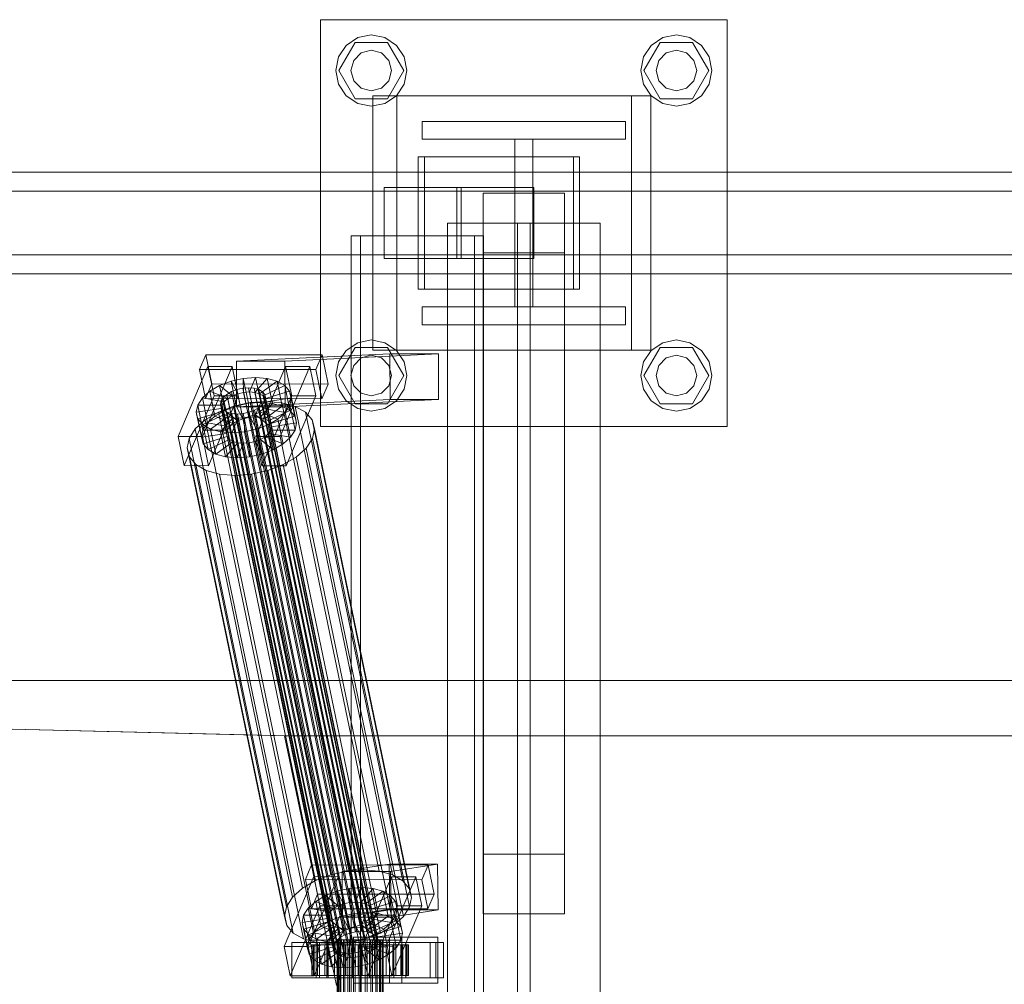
# Model space of a CAD drawing. Header units: millimetres. Extents: x -4738 to 65662, y -68080 to 6847.
# Tile 510 of 656: x 16249 to 16636, y -17870 to -17490. Entities that reach past the tile are written whole.
import ezdxf

# ---------------------------------------------------------------- set-up
doc = ezdxf.new("R2010")
doc.units = ezdxf.units.MM
doc.layers.add('superior_C02', color=7, linetype='Continuous', lineweight=0)

msp = doc.modelspace()

# ---------------------------------------------------------------- linework, layer by layer
at = {"layer": 'superior_C02'}
for p, q in [((16366.947, -17650), (16366.947, -17490)), ((16366.947, -17490), (16526.947, -17490)), ((16526.947, -17490), (16526.947, -17650)), ((16381.589, -17497.066), (16386.947, -17496)), ((16386.947, -17496), (16392.304, -17497.066)), ((16501.589, -17497.066), (16506.947, -17496)), ((16506.947, -17496), (16512.304, -17497.066)), ((16374.012, -17504.642), (16377.047, -17500.101)), ((16374.147, -17510), (16380.547, -17498.915)), ((16377.047, -17500.101), (16381.589, -17497.066)), ((16380.547, -17498.915), (16393.347, -17498.915)), ((16392.304, -17497.066), (16396.846, -17500.101)), ((16393.347, -17498.915), (16399.747, -17510)), ((16396.846, -17500.101), (16399.881, -17504.642)), ((16494.012, -17504.642), (16497.047, -17500.101)), ((16494.147, -17510), (16500.547, -17498.915)), ((16497.047, -17500.101), (16501.589, -17497.066)), ((16500.547, -17498.915), (16513.347, -17498.915)), ((16512.304, -17497.066), (16516.846, -17500.101)), ((16513.347, -17498.915), (16519.747, -17510)), ((16516.846, -17500.101), (16519.881, -17504.642)), ((16380.018, -17506), (16382.947, -17503.072)), ((16382.947, -17503.072), (16386.947, -17502)), ((16386.947, -17502), (16390.947, -17503.072)), ((16390.947, -17503.072), (16393.875, -17506)), ((16500.018, -17506), (16502.947, -17503.072)), ((16502.947, -17503.072), (16506.947, -17502)), ((16506.947, -17502), (16510.947, -17503.072)), ((16510.947, -17503.072), (16513.875, -17506)), ((16372.947, -17510), (16374.012, -17504.642)), ((16378.947, -17510), (16380.018, -17506)), ((16393.875, -17506), (16394.947, -17510)), ((16399.881, -17504.642), (16400.947, -17510)), ((16492.947, -17510), (16494.012, -17504.642)), ((16498.947, -17510), (16500.018, -17506)), ((16513.875, -17506), (16514.947, -17510)), ((16519.881, -17504.642), (16520.947, -17510)), ((16374.012, -17515.358), (16372.947, -17510)), ((16380.547, -17521.085), (16374.147, -17510)), ((16380.018, -17514), (16378.947, -17510)), ((16399.747, -17510), (16393.347, -17521.085)), ((16394.947, -17510), (16393.875, -17514)), ((16400.947, -17510), (16399.881, -17515.358)), ((16494.012, -17515.358), (16492.947, -17510)), ((16500.547, -17521.085), (16494.147, -17510)), ((16500.018, -17514), (16498.947, -17510)), ((16519.747, -17510), (16513.347, -17521.085)), ((16514.947, -17510), (16513.875, -17514)), ((16520.947, -17510), (16519.881, -17515.358)), ((16377.047, -17519.899), (16374.012, -17515.358)), ((16382.947, -17516.928), (16380.018, -17514)), ((16393.875, -17514), (16390.947, -17516.928)), ((16399.881, -17515.358), (16396.846, -17519.899)), ((16497.047, -17519.899), (16494.012, -17515.358)), ((16502.947, -17516.928), (16500.018, -17514)), ((16513.875, -17514), (16510.947, -17516.928)), ((16519.881, -17515.358), (16516.846, -17519.899)), ((16381.589, -17522.934), (16377.047, -17519.899)), ((16386.947, -17518), (16382.947, -17516.928)), ((16390.947, -17516.928), (16386.947, -17518)), ((16396.846, -17519.899), (16392.304, -17522.934)), ((16501.589, -17522.934), (16497.047, -17519.899)), ((16506.947, -17518), (16502.947, -17516.928)), ((16510.947, -17516.928), (16506.947, -17518)), ((16516.846, -17519.899), (16512.304, -17522.934)), ((16393.347, -17521.085), (16380.547, -17521.085)), ((16386.947, -17524), (16381.589, -17522.934)), ((16392.304, -17522.934), (16386.947, -17524)), ((16387.605, -17620), (16387.605, -17520)), ((16387.605, -17520), (16489.322, -17520)), ((16396.947, -17620), (16396.947, -17520)), ((16396.947, -17520), (16496.947, -17520)), ((16489.322, -17520), (16489.322, -17620)), ((16496.947, -17520), (16496.947, -17620)), ((16513.347, -17521.085), (16500.547, -17521.085)), ((16506.947, -17524), (16501.589, -17522.934)), ((16512.304, -17522.934), (16506.947, -17524)), ((16406.947, -17537), (16406.947, -17530)), ((16406.947, -17530), (16486.947, -17530)), ((16486.947, -17530), (16486.947, -17537)), ((16486.947, -17537), (16406.947, -17537)), ((16443.447, -17603), (16443.447, -17537)), ((16443.447, -17537), (16450.447, -17537)), ((16450.447, -17537), (16450.447, -17603)), ((16466.511, -17544), (16405.42, -17544)), ((16405.42, -17544), (16405.42, -17596)), ((16407.805, -17544), (16405.42, -17544)), ((16407.805, -17596), (16407.805, -17544)), ((16407.805, -17544), (16468.896, -17544)), ((16466.511, -17596), (16466.511, -17544)), ((16466.511, -17544), (16468.896, -17544)), ((16468.896, -17544), (16468.896, -17596)), ((17048.368, -17550), (15902.908, -17550)), ((15914.83, -17550), (17060.29, -17550)), ((17104.829, -17550), (15939.698, -17550)), ((15951.957, -17550), (17117.088, -17550)), ((17048.41, -17557.5), (15939.909, -17557.5)), ((15951.746, -17557.5), (17060.248, -17557.5)), ((16420.609, -17556), (16391.973, -17556)), ((16391.973, -17556), (16391.973, -17584)), ((16422.244, -17556), (16391.973, -17556)), ((16420.609, -17584), (16420.609, -17556)), ((16420.609, -17556), (16450.88, -17556)), ((16422.244, -17584), (16422.244, -17556)), ((16422.244, -17556), (16450.88, -17556)), ((16430.947, -17581.754), (16430.947, -17558.246)), ((16430.947, -17558.246), (16462.947, -17558.246)), ((16430.947, -17558.246), (16430.947, -17818.246)), ((16450.88, -17556), (16450.88, -17584)), ((16462.947, -17558.246), (16462.947, -17581.754)), ((16462.947, -17818.246), (16462.947, -17558.246)), ((16476.947, -17570), (16416.947, -17570)), ((16416.947, -17570), (16416.947, -18430)), ((16449.447, -17570), (16444.447, -17570)), ((16444.447, -17570), (16444.447, -18430)), ((16449.447, -18430), (16449.447, -17570)), ((16476.947, -18430), (16476.947, -17570)), ((16427.556, -17575), (16379.065, -17575)), ((16379.065, -17575), (16379.065, -18425)), ((16382.642, -17575), (16379.065, -17575)), ((16382.642, -18425), (16382.642, -17575)), ((16382.642, -17575), (16431.133, -17575)), ((16427.556, -18425), (16427.556, -17575)), ((16427.556, -17575), (16431.133, -17575)), ((16431.133, -17575), (16431.133, -18425)), ((16462.947, -17581.754), (16430.947, -17581.754)), ((16430.947, -17581.754), (16430.947, -17841.754)), ((16462.947, -17581.754), (16462.947, -17841.754)), ((15939.909, -17582.5), (17048.41, -17582.5)), ((15951.746, -17582.5), (17060.248, -17582.5)), ((16391.973, -17584), (16420.609, -17584)), ((16391.973, -17584), (16422.244, -17584)), ((16450.88, -17584), (16420.609, -17584)), ((16450.88, -17584), (16422.244, -17584)), ((15902.908, -17590), (17048.368, -17590)), ((15914.83, -17590), (17060.29, -17590)), ((15939.698, -17590), (17104.829, -17590)), ((15951.957, -17590), (17117.088, -17590)), ((16405.42, -17596), (16466.511, -17596)), ((16405.42, -17596), (16407.805, -17596)), ((16468.896, -17596), (16407.805, -17596)), ((16468.896, -17596), (16466.511, -17596)), ((16406.947, -17610), (16406.947, -17603)), ((16406.947, -17603), (16486.947, -17603)), ((16450.447, -17603), (16443.447, -17603)), ((16486.947, -17603), (16486.947, -17610)), ((16486.947, -17610), (16406.947, -17610)), ((16381.589, -17617.066), (16386.947, -17616)), ((16386.947, -17616), (16392.304, -17617.066)), ((16501.589, -17617.066), (16506.947, -17616)), ((16506.947, -17616), (16512.304, -17617.066)), ((16374.012, -17624.642), (16377.047, -17620.101)), ((16374.147, -17630), (16380.547, -17618.915)), ((16377.047, -17620.101), (16381.589, -17617.066)), ((16380.547, -17618.915), (16393.347, -17618.915)), ((16489.322, -17620), (16387.605, -17620)), ((16392.304, -17617.066), (16396.846, -17620.101)), ((16393.347, -17618.915), (16399.747, -17630)), ((16396.846, -17620.101), (16399.881, -17624.642)), ((16496.947, -17620), (16396.947, -17620)), ((16494.012, -17624.642), (16497.047, -17620.101)), ((16494.147, -17630), (16500.547, -17618.915)), ((16497.047, -17620.101), (16501.589, -17617.066)), ((16500.547, -17618.915), (16513.347, -17618.915)), ((16512.304, -17617.066), (16516.846, -17620.101)), ((16513.347, -17618.915), (16519.747, -17630)), ((16516.846, -17620.101), (16519.881, -17624.642)), ((16321.787, -17621.857), (16319.339, -17627.592)), ((16324.167, -17633.325), (16321.787, -17621.857)), ((16321.787, -17621.857), (16367.605, -17621.914)), ((16394.248, -17621.488), (16333.855, -17624.356)), ((16352.946, -17624.356), (16333.855, -17624.356)), ((16333.855, -17624.356), (16333.931, -17642.354)), ((16352.946, -17624.356), (16413.339, -17621.488)), ((16353.022, -17642.354), (16352.946, -17624.356)), ((16365.157, -17627.65), (16367.605, -17621.914)), ((16367.605, -17621.914), (16369.986, -17633.382)), ((16380.018, -17626), (16382.947, -17623.072)), ((16382.947, -17623.072), (16386.947, -17622)), ((16386.947, -17622), (16390.947, -17623.072)), ((16390.947, -17623.072), (16393.875, -17626)), ((16394.324, -17639.486), (16394.248, -17621.488)), ((16394.248, -17621.488), (16413.339, -17621.488)), ((16413.339, -17621.488), (16413.415, -17639.486)), ((16500.018, -17626), (16502.947, -17623.072)), ((16502.947, -17623.072), (16506.947, -17622)), ((16506.947, -17622), (16510.947, -17623.072)), ((16510.947, -17623.072), (16513.875, -17626)), ((16322.692, -17626.449), (16310.942, -17653.98)), ((16365.157, -17627.65), (16319.339, -17627.592)), ((16319.339, -17627.592), (16321.719, -17639.061)), ((16320.487, -17653.992), (16332.238, -17626.461)), ((16325.073, -17637.917), (16322.692, -17626.449)), ((16322.692, -17626.449), (16332.238, -17626.461)), ((16332.238, -17626.461), (16334.618, -17637.929)), ((16353.238, -17626.487), (16341.487, -17654.019)), ((16351.033, -17654.031), (16362.783, -17626.499)), ((16355.618, -17637.955), (16353.238, -17626.487)), ((16353.238, -17626.487), (16362.783, -17626.499)), ((16362.783, -17626.499), (16365.164, -17637.967)), ((16367.538, -17639.118), (16365.157, -17627.65)), ((16372.947, -17630), (16374.012, -17624.642)), ((16378.947, -17630), (16380.018, -17626)), ((16393.875, -17626), (16394.947, -17630)), ((16399.881, -17624.642), (16400.947, -17630)), ((16492.947, -17630), (16494.012, -17624.642)), ((16498.947, -17630), (16500.018, -17626)), ((16513.875, -17626), (16514.947, -17630)), ((16519.881, -17624.642), (16520.947, -17630)), ((16327.252, -17633.91), (16331.748, -17632.183)), ((16331.748, -17632.183), (16336.586, -17631.1)), ((16331.748, -17632.183), (16334.4, -17637.157)), ((16333.788, -17642.013), (16331.748, -17632.183)), ((16336.586, -17631.1), (16341.439, -17630.735)), ((16336.586, -17631.1), (16336.692, -17636.643)), ((16338.627, -17640.93), (16336.586, -17631.1)), ((16341.439, -17630.735), (16338.991, -17636.47)), ((16345.975, -17631.112), (16341.139, -17636.649)), ((16343.479, -17640.564), (16341.439, -17630.735)), ((16341.439, -17630.735), (16345.975, -17631.112)), ((16349.884, -17632.206), (16342.991, -17637.167)), ((16348.015, -17640.942), (16345.975, -17631.112)), ((16345.975, -17631.112), (16349.884, -17632.206)), ((16351.924, -17642.036), (16349.884, -17632.206)), ((16349.884, -17632.206), (16352.901, -17633.943)), ((16374.012, -17635.358), (16372.947, -17630)), ((16380.547, -17641.085), (16374.147, -17630)), ((16380.018, -17634), (16378.947, -17630)), ((16399.747, -17630), (16393.347, -17641.085)), ((16394.947, -17630), (16393.875, -17634)), ((16400.947, -17630), (16399.881, -17635.358)), ((16494.012, -17635.358), (16492.947, -17630)), ((16500.547, -17641.085), (16494.147, -17630)), ((16500.018, -17634), (16498.947, -17630)), ((16519.747, -17630), (16513.347, -17641.085)), ((16514.947, -17630), (16513.875, -17634)), ((16520.947, -17630), (16519.881, -17635.358)), ((16320.473, -17638.79), (16323.407, -17636.164)), ((16321.719, -17639.061), (16324.167, -17633.325)), ((16323.407, -17636.164), (16327.252, -17633.91)), ((16323.407, -17636.164), (16330.449, -17639.042)), ((16325.447, -17645.994), (16323.407, -17636.164)), ((16369.986, -17633.382), (16324.167, -17633.325)), ((16327.252, -17633.91), (16332.271, -17637.975)), ((16329.293, -17643.74), (16327.252, -17633.91)), ((16331.931, -17636.336), (16334.06, -17635.518)), ((16334.06, -17635.518), (16336.352, -17635.005)), ((16378.436, -17849.317), (16334.06, -17635.518)), ((16336.352, -17635.005), (16338.651, -17634.832)), ((16380.728, -17848.804), (16336.352, -17635.005)), ((16338.651, -17634.832), (16340.799, -17635.011)), ((16383.026, -17848.631), (16338.651, -17634.832)), ((16340.799, -17635.011), (16342.651, -17635.529)), ((16385.175, -17848.809), (16340.799, -17635.011)), ((16342.651, -17635.529), (16344.08, -17636.352)), ((16387.027, -17849.328), (16342.651, -17635.529)), ((16352.901, -17633.943), (16344.42, -17637.99)), ((16354.941, -17643.772), (16352.901, -17633.943)), ((16352.901, -17633.943), (16354.82, -17636.203)), ((16369.986, -17633.382), (16367.538, -17639.118)), ((16377.047, -17639.899), (16374.012, -17635.358)), ((16382.947, -17636.928), (16380.018, -17634)), ((16393.875, -17634), (16390.947, -17636.928)), ((16399.881, -17635.358), (16396.846, -17639.899)), ((16497.047, -17639.899), (16494.012, -17635.358)), ((16502.947, -17636.928), (16500.018, -17634)), ((16513.875, -17634), (16510.947, -17636.928)), ((16519.881, -17635.358), (16516.846, -17639.899)), ((16313.322, -17665.449), (16325.073, -17637.917)), ((16318.651, -17641.61), (16320.473, -17638.79)), ((16320.473, -17638.79), (16329.06, -17640.286)), ((16322.513, -17648.62), (16320.473, -17638.79)), ((16321.719, -17639.061), (16367.538, -17639.118)), ((16334.618, -17637.929), (16322.867, -17665.461)), ((16334.618, -17637.929), (16325.073, -17637.917)), ((16327.579, -17641.32), (16327.857, -17639.983)), ((16327.857, -17639.983), (16328.72, -17638.648)), ((16372.232, -17853.782), (16327.857, -17639.983)), ((16328.72, -17638.648), (16330.109, -17637.404)), ((16373.095, -17852.446), (16328.72, -17638.648)), ((16330.449, -17639.042), (16329.06, -17640.286)), ((16330.109, -17637.404), (16331.931, -17636.336)), ((16374.485, -17851.202), (16330.109, -17637.404)), ((16332.271, -17637.975), (16330.449, -17639.042)), ((16330.449, -17639.042), (16332.49, -17648.872)), ((16376.306, -17850.135), (16331.931, -17636.336)), ((16334.4, -17637.157), (16332.271, -17637.975)), ((16332.271, -17637.975), (16334.311, -17647.804)), ((16394.324, -17639.486), (16333.931, -17642.354)), ((16336.692, -17636.643), (16334.4, -17637.157)), ((16334.4, -17637.157), (16336.441, -17646.986)), ((16338.991, -17636.47), (16336.692, -17636.643)), ((16336.692, -17636.643), (16338.733, -17646.473)), ((16338.991, -17636.47), (16341.031, -17646.3)), ((16341.139, -17636.649), (16338.991, -17636.47)), ((16341.139, -17636.649), (16343.18, -17646.479)), ((16342.991, -17637.167), (16341.139, -17636.649)), ((16342.991, -17637.167), (16345.031, -17646.997)), ((16344.42, -17637.99), (16342.991, -17637.167)), ((16343.868, -17665.487), (16355.618, -17637.955)), ((16344.08, -17636.352), (16344.989, -17637.422)), ((16388.456, -17850.15), (16344.08, -17636.352)), ((16345.039, -17640.005), (16344.176, -17641.341)), ((16344.42, -17637.99), (16346.461, -17647.82)), ((16345.329, -17639.061), (16344.42, -17637.99)), ((16344.989, -17637.422), (16345.316, -17638.668)), ((16389.365, -17851.221), (16344.989, -17637.422)), ((16345.316, -17638.668), (16345.039, -17640.005)), ((16345.039, -17640.005), (16389.414, -17853.804)), ((16389.692, -17852.467), (16345.316, -17638.668)), ((16354.82, -17636.203), (16345.329, -17639.061)), ((16345.329, -17639.061), (16347.37, -17648.891)), ((16345.656, -17640.307), (16345.329, -17639.061)), ((16355.51, -17638.834), (16345.656, -17640.307)), ((16413.415, -17639.486), (16353.022, -17642.354)), ((16365.164, -17637.967), (16353.413, -17665.499)), ((16356.86, -17646.033), (16354.82, -17636.203)), ((16354.82, -17636.203), (16355.51, -17638.834)), ((16355.51, -17638.834), (16354.924, -17641.655)), ((16357.55, -17648.664), (16355.51, -17638.834)), ((16365.164, -17637.967), (16355.618, -17637.955)), ((16381.589, -17642.934), (16377.047, -17639.899)), ((16386.947, -17638), (16382.947, -17636.928)), ((16390.947, -17636.928), (16386.947, -17638)), ((16396.846, -17639.899), (16392.304, -17642.934)), ((16413.415, -17639.486), (16394.324, -17639.486)), ((16501.589, -17642.934), (16497.047, -17639.899)), ((16506.947, -17638), (16502.947, -17636.928)), ((16510.947, -17636.928), (16506.947, -17638)), ((16516.846, -17639.899), (16512.304, -17642.934)), ((16318.065, -17644.431), (16318.651, -17641.61)), ((16318.065, -17644.431), (16327.919, -17642.958)), ((16318.651, -17641.61), (16328.197, -17641.622)), ((16320.692, -17651.44), (16318.651, -17641.61)), ((16329.293, -17643.74), (16325.447, -17645.994)), ((16326.761, -17644.416), (16332.77, -17642.107)), ((16327.906, -17642.566), (16327.579, -17641.32)), ((16371.955, -17855.119), (16327.579, -17641.32)), ((16328.815, -17643.637), (16327.906, -17642.566)), ((16372.282, -17856.365), (16327.906, -17642.566)), ((16328.197, -17641.622), (16327.919, -17642.958)), ((16327.919, -17642.958), (16328.246, -17644.204)), ((16327.919, -17642.958), (16329.96, -17652.788)), ((16329.06, -17640.286), (16328.197, -17641.622)), ((16328.197, -17641.622), (16330.237, -17651.452)), ((16330.244, -17644.459), (16328.815, -17643.637)), ((16373.191, -17857.435), (16328.815, -17643.637)), ((16329.06, -17640.286), (16331.1, -17650.116)), ((16333.788, -17642.013), (16329.293, -17643.74)), ((16334.311, -17647.804), (16329.293, -17643.74)), ((16332.77, -17642.107), (16339.239, -17640.659)), ((16371.025, -17826.416), (16332.77, -17642.107)), ((16338.627, -17640.93), (16333.788, -17642.013)), ((16336.441, -17646.986), (16333.788, -17642.013)), ((16333.931, -17642.354), (16353.022, -17642.354)), ((16343.479, -17640.564), (16338.627, -17640.93)), ((16338.733, -17646.473), (16338.627, -17640.93)), ((16340.964, -17643.652), (16338.835, -17644.47)), ((16339.239, -17640.659), (16345.726, -17640.17)), ((16377.494, -17824.968), (16339.239, -17640.659)), ((16342.786, -17642.585), (16340.964, -17643.652)), ((16385.34, -17857.451), (16340.964, -17643.652)), ((16341.031, -17646.3), (16343.479, -17640.564)), ((16344.176, -17641.341), (16342.786, -17642.585)), ((16387.161, -17856.383), (16342.786, -17642.585)), ((16343.126, -17644.223), (16344.516, -17642.979)), ((16343.18, -17646.479), (16348.015, -17640.942)), ((16348.015, -17640.942), (16343.479, -17640.564)), ((16388.551, -17855.139), (16344.176, -17641.341)), ((16344.516, -17642.979), (16345.379, -17641.643)), ((16353.102, -17644.475), (16344.516, -17642.979)), ((16344.516, -17642.979), (16346.556, -17652.809)), ((16345.031, -17646.997), (16351.924, -17642.036)), ((16345.379, -17641.643), (16345.656, -17640.307)), ((16345.379, -17641.643), (16354.924, -17641.655)), ((16347.419, -17651.473), (16345.379, -17641.643)), ((16345.656, -17640.307), (16347.696, -17650.137)), ((16345.726, -17640.17), (16351.789, -17640.674)), ((16383.981, -17824.479), (16345.726, -17640.17)), ((16346.461, -17647.82), (16354.941, -17643.772)), ((16351.924, -17642.036), (16348.015, -17640.942)), ((16351.789, -17640.674), (16357.016, -17642.137)), ((16390.044, -17824.984), (16351.789, -17640.674)), ((16354.941, -17643.772), (16351.924, -17642.036)), ((16354.924, -17641.655), (16353.102, -17644.475)), ((16354.924, -17641.655), (16356.964, -17651.485)), ((16356.86, -17646.033), (16354.941, -17643.772)), ((16357.016, -17642.137), (16361.049, -17644.459)), ((16395.27, -17826.446), (16357.016, -17642.137)), ((16393.347, -17641.085), (16380.547, -17641.085)), ((16386.947, -17644), (16381.589, -17642.934)), ((16392.304, -17642.934), (16386.947, -17644)), ((16513.347, -17641.085), (16500.547, -17641.085)), ((16506.947, -17644), (16501.589, -17642.934)), ((16512.304, -17642.934), (16506.947, -17644)), ((16317.698, -17650.939), (16321.62, -17647.428)), ((16318.755, -17647.062), (16318.065, -17644.431)), ((16320.106, -17654.261), (16318.065, -17644.431)), ((16318.755, -17647.062), (16328.246, -17644.204)), ((16320.674, -17649.322), (16318.755, -17647.062)), ((16320.796, -17656.892), (16318.755, -17647.062)), ((16320.674, -17649.322), (16329.155, -17645.275)), ((16321.62, -17647.428), (16326.761, -17644.416)), ((16359.875, -17831.737), (16321.62, -17647.428)), ((16325.447, -17645.994), (16322.513, -17648.62)), ((16323.691, -17651.059), (16330.584, -17646.098)), ((16332.49, -17648.872), (16325.447, -17645.994)), ((16365.015, -17828.725), (16326.761, -17644.416)), ((16327.601, -17652.153), (16332.436, -17646.616)), ((16328.246, -17644.204), (16329.155, -17645.275)), ((16328.246, -17644.204), (16330.286, -17654.034)), ((16329.155, -17645.275), (16330.584, -17646.098)), ((16329.155, -17645.275), (16331.195, -17655.105)), ((16332.096, -17644.978), (16330.244, -17644.459)), ((16374.62, -17858.258), (16330.244, -17644.459)), ((16330.584, -17646.098), (16332.436, -17646.616)), ((16330.584, -17646.098), (16332.624, -17655.927)), ((16334.244, -17645.156), (16332.096, -17644.978)), ((16376.471, -17858.776), (16332.096, -17644.978)), ((16332.136, -17652.53), (16334.584, -17646.795)), ((16332.436, -17646.616), (16334.584, -17646.795)), ((16332.436, -17646.616), (16334.476, -17656.446)), ((16332.49, -17648.872), (16334.311, -17647.804)), ((16336.543, -17644.983), (16334.244, -17645.156)), ((16378.62, -17858.955), (16334.244, -17645.156)), ((16334.311, -17647.804), (16336.441, -17646.986)), ((16334.584, -17646.795), (16336.883, -17646.622)), ((16334.584, -17646.795), (16336.625, -17656.624)), ((16336.441, -17646.986), (16338.733, -17646.473)), ((16338.835, -17644.47), (16336.543, -17644.983)), ((16380.918, -17858.782), (16336.543, -17644.983)), ((16336.883, -17646.622), (16339.175, -17646.108)), ((16336.989, -17652.165), (16336.883, -17646.622)), ((16336.883, -17646.622), (16338.923, -17656.451)), ((16338.733, -17646.473), (16341.031, -17646.3)), ((16383.211, -17858.269), (16338.835, -17644.47)), ((16339.175, -17646.108), (16341.304, -17645.29)), ((16341.828, -17651.082), (16339.175, -17646.108)), ((16339.175, -17646.108), (16341.215, -17655.938)), ((16341.031, -17646.3), (16343.18, -17646.479)), ((16341.304, -17645.29), (16343.126, -17644.223)), ((16346.323, -17649.355), (16341.304, -17645.29)), ((16341.304, -17645.29), (16343.345, -17655.12)), ((16350.169, -17647.101), (16343.126, -17644.223)), ((16343.126, -17644.223), (16345.166, -17654.053)), ((16343.18, -17646.479), (16345.031, -17646.997)), ((16345.031, -17646.997), (16346.461, -17647.82)), ((16350.169, -17647.101), (16346.323, -17649.355)), ((16347.37, -17648.891), (16356.86, -17646.033)), ((16353.102, -17644.475), (16350.169, -17647.101)), ((16352.209, -17656.931), (16350.169, -17647.101)), ((16355.143, -17654.305), (16353.102, -17644.475)), ((16357.55, -17648.664), (16356.86, -17646.033)), ((16361.049, -17644.459), (16363.614, -17647.481)), ((16399.304, -17828.768), (16361.049, -17644.459)), ((16363.614, -17647.481), (16364.537, -17650.998)), ((16401.869, -17831.79), (16363.614, -17647.481)), ((16315.262, -17654.709), (16317.698, -17650.939)), ((16355.953, -17835.248), (16317.698, -17650.939)), ((16320.692, -17651.44), (16320.106, -17654.261)), ((16323.691, -17651.059), (16320.674, -17649.322)), ((16322.715, -17659.152), (16320.674, -17649.322)), ((16322.513, -17648.62), (16320.692, -17651.44)), ((16330.237, -17651.452), (16320.692, -17651.44)), ((16331.1, -17650.116), (16322.513, -17648.62)), ((16327.601, -17652.153), (16323.691, -17651.059)), ((16325.732, -17660.889), (16323.691, -17651.059)), ((16329.96, -17652.788), (16330.237, -17651.452)), ((16330.237, -17651.452), (16331.1, -17650.116)), ((16331.1, -17650.116), (16332.49, -17648.872)), ((16341.828, -17651.082), (16336.989, -17652.165)), ((16346.323, -17649.355), (16341.828, -17651.082)), ((16343.868, -17660.912), (16341.828, -17651.082)), ((16348.363, -17659.184), (16346.323, -17649.355)), ((16346.461, -17647.82), (16347.37, -17648.891)), ((16347.419, -17651.473), (16346.556, -17652.809)), ((16347.37, -17648.891), (16347.696, -17650.137)), ((16347.696, -17650.137), (16347.419, -17651.473)), ((16356.964, -17651.485), (16347.419, -17651.473)), ((16347.696, -17650.137), (16357.55, -17648.664)), ((16355.143, -17654.305), (16356.964, -17651.485)), ((16356.964, -17651.485), (16357.55, -17648.664)), ((16364.537, -17650.998), (16363.754, -17654.769)), ((16402.792, -17835.307), (16364.537, -17650.998)), ((16526.947, -17650), (16366.947, -17650)), ((16320.487, -17653.992), (16310.942, -17653.98)), ((16310.942, -17653.98), (16313.322, -17665.449)), ((16314.479, -17658.48), (16315.262, -17654.709)), ((16353.517, -17839.018), (16315.262, -17654.709)), ((16329.96, -17652.788), (16320.106, -17654.261)), ((16320.106, -17654.261), (16320.796, -17656.892)), ((16322.867, -17665.461), (16320.487, -17653.992)), ((16330.286, -17654.034), (16320.796, -17656.892)), ((16331.195, -17655.105), (16322.715, -17659.152)), ((16332.136, -17652.53), (16327.601, -17652.153)), ((16329.641, -17661.983), (16327.601, -17652.153)), ((16330.286, -17654.034), (16329.96, -17652.788)), ((16331.195, -17655.105), (16330.286, -17654.034)), ((16332.624, -17655.927), (16331.195, -17655.105)), ((16336.989, -17652.165), (16332.136, -17652.53)), ((16334.177, -17662.36), (16332.136, -17652.53)), ((16339.029, -17661.995), (16336.989, -17652.165)), ((16343.345, -17655.12), (16341.215, -17655.938)), ((16351.033, -17654.031), (16341.487, -17654.019)), ((16341.487, -17654.019), (16343.868, -17665.487)), ((16345.166, -17654.053), (16343.345, -17655.12)), ((16343.345, -17655.12), (16348.363, -17659.184)), ((16346.556, -17652.809), (16345.166, -17654.053)), ((16345.166, -17654.053), (16352.209, -17656.931)), ((16346.556, -17652.809), (16355.143, -17654.305)), ((16353.413, -17665.499), (16351.033, -17654.031)), ((16352.209, -17656.931), (16355.143, -17654.305)), ((16363.754, -17654.769), (16361.318, -17658.539)), ((16363.754, -17654.769), (16402.008, -17839.078)), ((16315.402, -17661.997), (16314.479, -17658.48)), ((16352.734, -17842.789), (16314.479, -17658.48)), ((16320.796, -17656.892), (16322.715, -17659.152)), ((16322.715, -17659.152), (16325.732, -17660.889)), ((16332.624, -17655.927), (16325.732, -17660.889)), ((16334.476, -17656.446), (16329.641, -17661.983)), ((16334.476, -17656.446), (16332.624, -17655.927)), ((16336.625, -17656.624), (16334.177, -17662.36)), ((16336.625, -17656.624), (16334.476, -17656.446)), ((16338.923, -17656.451), (16336.625, -17656.624)), ((16341.215, -17655.938), (16338.923, -17656.451)), ((16338.923, -17656.451), (16339.029, -17661.995)), ((16341.215, -17655.938), (16343.868, -17660.912)), ((16343.868, -17660.912), (16348.363, -17659.184)), ((16348.363, -17659.184), (16352.209, -17656.931)), ((16361.318, -17658.539), (16357.396, -17662.05)), ((16399.573, -17842.848), (16361.318, -17658.539)), ((16317.967, -17665.019), (16315.402, -17661.997)), ((16353.656, -17846.306), (16315.402, -17661.997)), ((16325.732, -17660.889), (16329.641, -17661.983)), ((16329.641, -17661.983), (16334.177, -17662.36)), ((16334.177, -17662.36), (16339.029, -17661.995)), ((16339.029, -17661.995), (16343.868, -17660.912)), ((16357.396, -17662.05), (16352.255, -17665.062)), ((16395.651, -17846.359), (16357.396, -17662.05)), ((16313.322, -17665.449), (16322.867, -17665.461)), ((16322, -17667.341), (16317.967, -17665.019)), ((16356.222, -17849.328), (16317.967, -17665.019)), ((16343.868, -17665.487), (16353.413, -17665.499)), ((16352.255, -17665.062), (16346.246, -17667.371)), ((16390.51, -17849.371), (16352.255, -17665.062)), ((16327.227, -17668.803), (16322, -17667.341)), ((16360.255, -17851.65), (16322, -17667.341)), ((16333.29, -17669.308), (16327.227, -17668.803)), ((16365.481, -17853.113), (16327.227, -17668.803)), ((16339.777, -17668.819), (16333.29, -17669.308)), ((16371.545, -17853.617), (16333.29, -17669.308)), ((16346.246, -17667.371), (16339.777, -17668.819)), ((16378.032, -17853.128), (16339.777, -17668.819)), ((16384.501, -17851.68), (16346.246, -17667.371)), ((15456.681, -17750), (16352.815, -17771.702)), ((16354.593, -17771.702), (15458.459, -17750)), ((15575.415, -17750), (24634.01, -17750)), ((24635.508, -17750), (15576.913, -17750)), ((16352.815, -17771.702), (16373.217, -17870)), ((16352.815, -17771.702), (16354.593, -17771.702)), ((16352.815, -17771.702), (17288.772, -17771.702)), ((16374.996, -17870), (16354.593, -17771.702)), ((17290.55, -17771.702), (16354.593, -17771.702)), ((16462.947, -17818.246), (16430.947, -17818.246)), ((16430.947, -17818.246), (16430.947, -17841.754)), ((16462.947, -17841.754), (16462.947, -17818.246)), ((16363.442, -17822.549), (16360.994, -17828.285)), ((16365.822, -17834.017), (16363.442, -17822.549)), ((16363.442, -17822.549), (16409.261, -17822.606)), ((16377.494, -17824.968), (16371.025, -17826.416)), ((16393.933, -17822.189), (16375.424, -17825.057)), ((16394.515, -17825.057), (16375.424, -17825.057)), ((16375.424, -17825.057), (16375.672, -17843.038)), ((16383.981, -17824.479), (16377.494, -17824.968)), ((16390.044, -17824.984), (16383.981, -17824.479)), ((16395.27, -17826.446), (16390.044, -17824.984)), ((16394.181, -17840.17), (16393.933, -17822.189)), ((16393.933, -17822.189), (16413.024, -17822.189)), ((16394.515, -17825.057), (16413.024, -17822.189)), ((16394.763, -17843.038), (16394.515, -17825.057)), ((16406.812, -17828.342), (16409.261, -17822.606)), ((16409.261, -17822.606), (16411.641, -17834.074)), ((16413.024, -17822.189), (16413.272, -17840.17)), ((16364.347, -17827.141), (16352.597, -17854.673)), ((16365.015, -17828.725), (16359.875, -17831.737)), ((16406.812, -17828.342), (16360.994, -17828.285)), ((16360.994, -17828.285), (16363.374, -17839.753)), ((16362.142, -17854.685), (16373.893, -17827.153)), ((16366.728, -17838.609), (16364.347, -17827.141)), ((16364.347, -17827.141), (16373.893, -17827.153)), ((16371.025, -17826.416), (16365.015, -17828.725)), ((16373.893, -17827.153), (16376.273, -17838.621)), ((16394.893, -17827.179), (16383.142, -17854.711)), ((16392.688, -17854.723), (16404.438, -17827.191)), ((16397.273, -17838.647), (16394.893, -17827.179)), ((16394.893, -17827.179), (16404.438, -17827.191)), ((16399.304, -17828.768), (16395.27, -17826.446)), ((16401.869, -17831.79), (16399.304, -17828.768)), ((16404.438, -17827.191), (16406.819, -17838.659)), ((16409.193, -17839.81), (16406.812, -17828.342)), ((16359.875, -17831.737), (16355.953, -17835.248)), ((16368.907, -17834.603), (16373.403, -17832.875)), ((16373.403, -17832.875), (16378.242, -17831.792)), ((16373.403, -17832.875), (16376.055, -17837.849)), ((16375.443, -17842.705), (16373.403, -17832.875)), ((16378.242, -17831.792), (16383.094, -17831.427)), ((16378.242, -17831.792), (16378.348, -17837.336)), ((16380.282, -17841.622), (16378.242, -17831.792)), ((16383.094, -17831.427), (16380.646, -17837.163)), ((16387.63, -17831.804), (16382.795, -17837.341)), ((16385.134, -17841.257), (16383.094, -17831.427)), ((16383.094, -17831.427), (16387.63, -17831.804)), ((16391.539, -17832.898), (16384.646, -17837.86)), ((16389.67, -17841.634), (16387.63, -17831.804)), ((16387.63, -17831.804), (16391.539, -17832.898)), ((16393.579, -17842.728), (16391.539, -17832.898)), ((16391.539, -17832.898), (16394.556, -17834.635)), ((16402.792, -17835.307), (16401.869, -17831.79)), ((16355.953, -17835.248), (16353.517, -17839.018)), ((16362.128, -17839.482), (16365.062, -17836.856)), ((16363.374, -17839.753), (16365.822, -17834.017)), ((16365.062, -17836.856), (16368.907, -17834.603)), ((16365.062, -17836.856), (16372.104, -17839.734)), ((16367.102, -17846.686), (16365.062, -17836.856)), ((16411.641, -17834.074), (16365.822, -17834.017)), ((16368.907, -17834.603), (16373.926, -17838.667)), ((16370.948, -17844.433), (16368.907, -17834.603)), ((16378.348, -17837.336), (16376.055, -17837.849)), ((16380.646, -17837.163), (16378.348, -17837.336)), ((16378.348, -17837.336), (16380.388, -17847.165)), ((16380.646, -17837.163), (16382.686, -17846.992)), ((16382.795, -17837.341), (16380.646, -17837.163)), ((16382.795, -17837.341), (16384.835, -17847.171)), ((16384.646, -17837.86), (16382.795, -17837.341)), ((16394.556, -17834.635), (16386.075, -17838.682)), ((16396.475, -17836.895), (16386.984, -17839.753)), ((16396.596, -17844.465), (16394.556, -17834.635)), ((16394.556, -17834.635), (16396.475, -17836.895)), ((16398.515, -17846.725), (16396.475, -17836.895)), ((16396.475, -17836.895), (16397.165, -17839.526)), ((16402.008, -17839.078), (16402.792, -17835.307)), ((16411.641, -17834.074), (16409.193, -17839.81)), ((16353.517, -17839.018), (16352.734, -17842.789)), ((16354.977, -17866.141), (16366.728, -17838.609)), ((16360.306, -17842.302), (16362.128, -17839.482)), ((16362.128, -17839.482), (16370.715, -17840.978)), ((16364.168, -17849.312), (16362.128, -17839.482)), ((16363.374, -17839.753), (16409.193, -17839.81)), ((16376.273, -17838.621), (16364.523, -17866.153)), ((16376.273, -17838.621), (16366.728, -17838.609)), ((16370.715, -17840.978), (16369.852, -17842.314)), ((16372.104, -17839.734), (16370.715, -17840.978)), ((16370.715, -17840.978), (16372.755, -17850.808)), ((16373.926, -17838.667), (16372.104, -17839.734)), ((16372.104, -17839.734), (16374.145, -17849.564)), ((16376.055, -17837.849), (16373.926, -17838.667)), ((16373.926, -17838.667), (16375.966, -17848.497)), ((16394.181, -17840.17), (16375.672, -17843.038)), ((16376.055, -17837.849), (16378.096, -17847.679)), ((16385.134, -17841.257), (16380.282, -17841.622)), ((16382.686, -17846.992), (16385.134, -17841.257)), ((16384.646, -17837.86), (16386.687, -17847.689)), ((16386.075, -17838.682), (16384.646, -17837.86)), ((16389.67, -17841.634), (16385.134, -17841.257)), ((16385.523, -17866.179), (16397.273, -17838.647)), ((16386.075, -17838.682), (16388.116, -17848.512)), ((16386.984, -17839.753), (16386.075, -17838.682)), ((16386.984, -17839.753), (16389.025, -17849.583)), ((16387.311, -17840.999), (16386.984, -17839.753)), ((16387.034, -17842.335), (16387.311, -17840.999)), ((16397.165, -17839.526), (16387.311, -17840.999)), ((16387.311, -17840.999), (16389.352, -17850.829)), ((16413.272, -17840.17), (16394.181, -17840.17)), ((16413.272, -17840.17), (16394.763, -17843.038)), ((16406.819, -17838.659), (16395.068, -17866.191)), ((16397.165, -17839.526), (16396.579, -17842.347)), ((16399.205, -17849.356), (16397.165, -17839.526)), ((16406.819, -17838.659), (16397.273, -17838.647)), ((16399.573, -17842.848), (16402.008, -17839.078)), ((16352.734, -17842.789), (16353.656, -17846.306)), ((16359.721, -17845.123), (16360.306, -17842.302)), ((16359.721, -17845.123), (16369.574, -17843.65)), ((16360.411, -17847.754), (16359.721, -17845.123)), ((16361.761, -17854.953), (16359.721, -17845.123)), ((16360.306, -17842.302), (16369.852, -17842.314)), ((16362.347, -17852.132), (16360.306, -17842.302)), ((16360.411, -17847.754), (16369.901, -17844.897)), ((16370.948, -17844.433), (16367.102, -17846.686)), ((16369.852, -17842.314), (16369.574, -17843.65)), ((16369.574, -17843.65), (16369.901, -17844.897)), ((16369.574, -17843.65), (16371.615, -17853.48)), ((16369.852, -17842.314), (16371.892, -17852.144)), ((16369.901, -17844.897), (16370.81, -17845.967)), ((16369.901, -17844.897), (16371.942, -17854.726)), ((16375.443, -17842.705), (16370.948, -17844.433)), ((16375.966, -17848.497), (16370.948, -17844.433)), ((16380.282, -17841.622), (16375.443, -17842.705)), ((16378.096, -17847.679), (16375.443, -17842.705)), ((16375.672, -17843.038), (16394.763, -17843.038)), ((16380.388, -17847.165), (16380.282, -17841.622)), ((16382.96, -17845.983), (16384.781, -17844.915)), ((16384.781, -17844.915), (16386.171, -17843.671)), ((16391.824, -17847.793), (16384.781, -17844.915)), ((16384.781, -17844.915), (16386.821, -17854.745)), ((16384.835, -17847.171), (16389.67, -17841.634)), ((16386.171, -17843.671), (16387.034, -17842.335)), ((16394.757, -17845.167), (16386.171, -17843.671)), ((16386.171, -17843.671), (16388.211, -17853.501)), ((16386.687, -17847.689), (16393.579, -17842.728)), ((16387.034, -17842.335), (16396.579, -17842.347)), ((16389.074, -17852.165), (16387.034, -17842.335)), ((16388.116, -17848.512), (16396.596, -17844.465)), ((16393.579, -17842.728), (16389.67, -17841.634)), ((16394.757, -17845.167), (16391.824, -17847.793)), ((16396.596, -17844.465), (16393.579, -17842.728)), ((16396.579, -17842.347), (16394.757, -17845.167)), ((16396.798, -17854.997), (16394.757, -17845.167)), ((16395.651, -17846.359), (16399.573, -17842.848)), ((16396.579, -17842.347), (16398.62, -17852.177)), ((16398.515, -17846.725), (16396.596, -17844.465)), ((16430.947, -17841.754), (16462.947, -17841.754)), ((16353.656, -17846.306), (16356.222, -17849.328)), ((16362.33, -17850.015), (16360.411, -17847.754)), ((16362.451, -17857.584), (16360.411, -17847.754)), ((16362.33, -17850.015), (16370.81, -17845.967)), ((16367.102, -17846.686), (16364.168, -17849.312)), ((16365.347, -17851.751), (16372.239, -17846.79)), ((16374.145, -17849.564), (16367.102, -17846.686)), ((16369.256, -17852.845), (16374.091, -17847.308)), ((16370.81, -17845.967), (16372.239, -17846.79)), ((16370.81, -17845.967), (16372.85, -17855.797)), ((16372.239, -17846.79), (16374.091, -17847.308)), ((16372.239, -17846.79), (16374.28, -17856.62)), ((16373.792, -17853.223), (16376.24, -17847.487)), ((16374.091, -17847.308), (16376.24, -17847.487)), ((16374.091, -17847.308), (16376.131, -17857.138)), ((16374.145, -17849.564), (16375.966, -17848.497)), ((16375.966, -17848.497), (16378.096, -17847.679)), ((16376.24, -17847.487), (16378.538, -17847.314)), ((16376.24, -17847.487), (16378.28, -17857.317)), ((16378.096, -17847.679), (16380.388, -17847.165)), ((16380.728, -17848.804), (16378.436, -17849.317)), ((16378.538, -17847.314), (16380.83, -17846.801)), ((16378.644, -17852.857), (16378.538, -17847.314)), ((16378.538, -17847.314), (16380.578, -17857.144)), ((16380.388, -17847.165), (16382.686, -17846.992)), ((16383.026, -17848.631), (16380.728, -17848.804)), ((16380.83, -17846.801), (16382.96, -17845.983)), ((16383.483, -17851.774), (16380.83, -17846.801)), ((16380.83, -17846.801), (16382.871, -17856.631)), ((16382.686, -17846.992), (16384.835, -17847.171)), ((16387.978, -17850.047), (16382.96, -17845.983)), ((16382.96, -17845.983), (16385, -17855.812)), ((16385.175, -17848.809), (16383.026, -17848.631)), ((16384.835, -17847.171), (16386.687, -17847.689)), ((16387.027, -17849.328), (16385.175, -17848.809)), ((16386.687, -17847.689), (16388.116, -17848.512)), ((16391.824, -17847.793), (16387.978, -17850.047)), ((16388.116, -17848.512), (16389.025, -17849.583)), ((16389.025, -17849.583), (16398.515, -17846.725)), ((16390.51, -17849.371), (16395.651, -17846.359)), ((16393.864, -17857.623), (16391.824, -17847.793)), ((16399.205, -17849.356), (16398.515, -17846.725)), ((16365.211, -17853), (16355.665, -17853)), ((16355.665, -17853), (16355.665, -17867)), ((16369.972, -17853), (16355.665, -17853)), ((16356.222, -17849.328), (16360.255, -17851.65)), ((16360.255, -17851.65), (16365.481, -17853.113)), ((16362.347, -17852.132), (16361.761, -17854.953)), ((16365.347, -17851.751), (16362.33, -17850.015)), ((16364.37, -17859.844), (16362.33, -17850.015)), ((16364.168, -17849.312), (16362.347, -17852.132)), ((16371.892, -17852.144), (16362.347, -17852.132)), ((16372.755, -17850.808), (16364.168, -17849.312)), ((16365.211, -17867), (16365.211, -17853)), ((16365.211, -17853), (16379.517, -17853)), ((16369.256, -17852.845), (16365.347, -17851.751)), ((16367.387, -17861.581), (16365.347, -17851.751)), ((16365.481, -17853.113), (16371.545, -17853.617)), ((16412.331, -17853), (16366.512, -17853)), ((16366.512, -17853), (16366.512, -17867)), ((16369.493, -17853), (16366.512, -17853)), ((16373.792, -17853.223), (16369.256, -17852.845)), ((16371.296, -17862.675), (16369.256, -17852.845)), ((16369.493, -17867), (16369.493, -17853)), ((16369.493, -17853), (16415.311, -17853)), ((16369.972, -17867), (16369.972, -17853)), ((16369.972, -17853), (16379.517, -17853)), ((16371.615, -17853.48), (16371.892, -17852.144)), ((16371.892, -17852.144), (16372.755, -17850.808)), ((16373.095, -17852.446), (16372.232, -17853.782)), ((16372.755, -17850.808), (16374.145, -17849.564)), ((16374.485, -17851.202), (16373.095, -17852.446)), ((16373.785, -17852), (16373.574, -17852)), ((16373.574, -17852), (16373.975, -17852)), ((16373.574, -18148), (16373.574, -17852)), ((16374.595, -17852), (16373.785, -17852)), ((16373.785, -18148), (16373.785, -17852)), ((16378.644, -17852.857), (16373.792, -17853.223)), ((16373.975, -17852), (16374.962, -17852)), ((16373.975, -18148), (16373.975, -17852)), ((16376.306, -17850.135), (16374.485, -17851.202)), ((16375.948, -17852), (16374.595, -17852)), ((16374.595, -18148), (16374.595, -17852)), ((16374.962, -17852), (16376.467, -17852)), ((16374.962, -18148), (16374.962, -17852)), ((16377.752, -17852), (16375.948, -17852)), ((16375.948, -18148), (16375.948, -17852)), ((16378.436, -17849.317), (16376.306, -17850.135)), ((16376.467, -17852), (16378.388, -17852)), ((16376.467, -18148), (16376.467, -17852)), ((16379.884, -17852), (16377.752, -17852)), ((16377.752, -18148), (16377.752, -17852)), ((16378.032, -17853.128), (16384.501, -17851.68)), ((16378.388, -17852), (16380.594, -17852)), ((16378.388, -18148), (16378.388, -17852)), ((16383.483, -17851.774), (16378.644, -17852.857)), ((16380.684, -17862.687), (16378.644, -17852.857)), ((16379.517, -17853), (16379.517, -17867)), ((16398.967, -17851), (16379.876, -17851)), ((16379.876, -17851), (16379.876, -17869)), ((16394.063, -17851), (16379.876, -17851)), ((16382.199, -17852), (16379.884, -17852)), ((16379.884, -18148), (16379.884, -17852)), ((16380.594, -17852), (16382.934, -17852)), ((16380.594, -18148), (16380.594, -17852)), ((16384.539, -17852), (16382.199, -17852)), ((16382.199, -18148), (16382.199, -17852)), ((16382.934, -17852), (16385.249, -17852)), ((16382.934, -18148), (16382.934, -17852)), ((16387.978, -17850.047), (16383.483, -17851.774)), ((16385.523, -17861.604), (16383.483, -17851.774)), ((16384.501, -17851.68), (16390.51, -17849.371)), ((16386.744, -17852), (16384.539, -17852)), ((16384.539, -18148), (16384.539, -17852)), ((16385.249, -17852), (16387.381, -17852)), ((16385.249, -18148), (16385.249, -17852)), ((16395.757, -17853), (16386.211, -17853)), ((16386.211, -17853), (16386.211, -17867)), ((16400.518, -17853), (16386.211, -17853)), ((16388.665, -17852), (16386.744, -17852)), ((16386.744, -18148), (16386.744, -17852)), ((16388.456, -17850.15), (16387.027, -17849.328)), ((16387.381, -17852), (16389.185, -17852)), ((16387.381, -18148), (16387.381, -17852)), ((16390.019, -17859.877), (16387.978, -17850.047)), ((16389.074, -17852.165), (16388.211, -17853.501)), ((16389.365, -17851.221), (16388.456, -17850.15)), ((16390.17, -17852), (16388.665, -17852)), ((16388.665, -18148), (16388.665, -17852)), ((16389.025, -17849.583), (16389.352, -17850.829)), ((16389.352, -17850.829), (16389.074, -17852.165)), ((16398.62, -17852.177), (16389.074, -17852.165)), ((16389.185, -17852), (16390.538, -17852)), ((16389.185, -18148), (16389.185, -17852)), ((16389.352, -17850.829), (16399.205, -17849.356)), ((16389.692, -17852.467), (16389.365, -17851.221)), ((16389.414, -17853.804), (16389.692, -17852.467)), ((16391.157, -17852), (16390.17, -17852)), ((16390.17, -18148), (16390.17, -17852)), ((16390.538, -17852), (16391.347, -17852)), ((16390.538, -18148), (16390.538, -17852)), ((16391.559, -17852), (16391.157, -17852)), ((16391.157, -17852), (16391.157, -18148)), ((16391.347, -17852), (16391.559, -17852)), ((16391.347, -18148), (16391.347, -17852)), ((16391.559, -18148), (16391.559, -17852)), ((16394.063, -17869), (16394.063, -17851)), ((16394.063, -17851), (16413.154, -17851)), ((16395.757, -17867), (16395.757, -17853)), ((16395.757, -17853), (16410.063, -17853)), ((16396.798, -17854.997), (16398.62, -17852.177)), ((16398.62, -17852.177), (16399.205, -17849.356)), ((16398.967, -17869), (16398.967, -17851)), ((16398.967, -17851), (16413.154, -17851)), ((16400.518, -17867), (16400.518, -17853)), ((16400.518, -17853), (16410.063, -17853)), ((16410.063, -17853), (16410.063, -17867)), ((16412.331, -17867), (16412.331, -17853)), ((16412.331, -17853), (16415.311, -17853)), ((16413.154, -17851), (16413.154, -17869)), ((16415.311, -17853), (16415.311, -17867)), ((16362.142, -17854.685), (16352.597, -17854.673)), ((16352.597, -17854.673), (16354.977, -17866.141)), ((16371.615, -17853.48), (16361.761, -17854.953)), ((16361.761, -17854.953), (16362.451, -17857.584)), ((16364.523, -17866.153), (16362.142, -17854.685)), ((16371.942, -17854.726), (16362.451, -17857.584)), ((16364.028, -17854), (16363.582, -17854)), ((16363.582, -17854), (16373.574, -17854)), ((16363.582, -17866), (16363.582, -17854)), ((16363.582, -17854), (16364.43, -17854)), ((16365.737, -17854), (16364.028, -17854)), ((16364.028, -17854), (16373.785, -17854)), ((16364.028, -17866), (16364.028, -17854)), ((16372.85, -17855.797), (16364.37, -17859.844)), ((16364.43, -17854), (16373.975, -17854)), ((16364.43, -17866), (16364.43, -17854)), ((16364.43, -17854), (16366.513, -17854)), ((16368.594, -17854), (16365.737, -17854)), ((16365.737, -17854), (16374.595, -17854)), ((16365.737, -17866), (16365.737, -17854)), ((16366.513, -17854), (16374.962, -17854)), ((16366.513, -17866), (16366.513, -17854)), ((16366.513, -17854), (16369.691, -17854)), ((16374.28, -17856.62), (16367.387, -17861.581)), ((16372.402, -17854), (16368.594, -17854)), ((16368.594, -17854), (16375.948, -17854)), ((16368.594, -17866), (16368.594, -17854)), ((16369.691, -17854), (16376.467, -17854)), ((16369.691, -17866), (16369.691, -17854)), ((16369.691, -17854), (16373.746, -17854)), ((16371.545, -17853.617), (16378.032, -17853.128)), ((16371.942, -17854.726), (16371.615, -17853.48)), ((16372.85, -17855.797), (16371.942, -17854.726)), ((16372.232, -17853.782), (16371.955, -17855.119)), ((16371.955, -17855.119), (16372.282, -17856.365)), ((16372.282, -17856.365), (16373.191, -17857.435)), ((16376.903, -17854), (16372.402, -17854)), ((16372.402, -17854), (16377.752, -17854)), ((16372.402, -17866), (16372.402, -17854)), ((16374.28, -17856.62), (16372.85, -17855.797)), ((16373.574, -17854), (16373.785, -17854)), ((16373.574, -17854), (16373.574, -17866)), ((16373.975, -17854), (16373.574, -17854)), ((16373.746, -17854), (16378.388, -17854)), ((16373.746, -17866), (16373.746, -17854)), ((16373.746, -17854), (16378.402, -17854)), ((16373.785, -17854), (16374.595, -17854)), ((16373.785, -17854), (16373.785, -17866)), ((16375.832, -17863.052), (16373.792, -17853.223)), ((16373.975, -17854), (16373.975, -17866)), ((16374.962, -17854), (16373.975, -17854)), ((16376.131, -17857.138), (16374.28, -17856.62)), ((16374.595, -17854), (16375.948, -17854)), ((16374.595, -17854), (16374.595, -17866)), ((16374.962, -17854), (16374.962, -17866)), ((16376.467, -17854), (16374.962, -17854)), ((16375.948, -17854), (16377.752, -17854)), ((16375.948, -17854), (16375.948, -17866)), ((16376.467, -17854), (16376.467, -17866)), ((16378.388, -17854), (16376.467, -17854)), ((16381.79, -17854), (16376.903, -17854)), ((16376.903, -17854), (16379.884, -17854)), ((16376.903, -17866), (16376.903, -17854)), ((16377.752, -17854), (16379.884, -17854)), ((16377.752, -17854), (16377.752, -17866)), ((16378.388, -17854), (16378.388, -17866)), ((16380.594, -17854), (16378.388, -17854)), ((16378.402, -17854), (16380.594, -17854)), ((16378.402, -17866), (16378.402, -17854)), ((16378.402, -17854), (16383.342, -17854)), ((16379.884, -17854), (16382.199, -17854)), ((16379.884, -17854), (16379.884, -17866)), ((16382.871, -17856.631), (16380.578, -17857.144)), ((16380.594, -17854), (16380.594, -17866)), ((16382.934, -17854), (16380.594, -17854)), ((16386.73, -17854), (16381.79, -17854)), ((16381.79, -17854), (16382.199, -17854)), ((16381.79, -17866), (16381.79, -17854)), ((16382.199, -17854), (16384.539, -17854)), ((16382.199, -17854), (16382.199, -17866)), ((16385, -17855.812), (16382.871, -17856.631)), ((16382.871, -17856.631), (16385.523, -17861.604)), ((16383.342, -17854), (16382.934, -17854)), ((16382.934, -17854), (16382.934, -17866)), ((16385.249, -17854), (16382.934, -17854)), ((16392.688, -17854.723), (16383.142, -17854.711)), ((16383.142, -17854.711), (16385.523, -17866.179)), ((16383.342, -17866), (16383.342, -17854)), ((16383.342, -17854), (16388.229, -17854)), ((16386.73, -17854), (16384.539, -17854)), ((16384.539, -17854), (16386.744, -17854)), ((16384.539, -17854), (16384.539, -17866)), ((16386.821, -17854.745), (16385, -17855.812)), ((16385, -17855.812), (16390.019, -17859.877)), ((16388.229, -17854), (16385.249, -17854)), ((16385.249, -17854), (16385.249, -17866)), ((16387.381, -17854), (16385.249, -17854)), ((16385.34, -17857.451), (16387.161, -17856.383)), ((16391.386, -17854), (16386.73, -17854)), ((16386.73, -17866), (16386.73, -17854)), ((16391.386, -17854), (16386.744, -17854)), ((16386.744, -17854), (16388.665, -17854)), ((16386.744, -17854), (16386.744, -17866)), ((16388.211, -17853.501), (16386.821, -17854.745)), ((16386.821, -17854.745), (16393.864, -17857.623)), ((16387.161, -17856.383), (16388.551, -17855.139)), ((16392.73, -17854), (16387.381, -17854)), ((16387.381, -17854), (16387.381, -17866)), ((16389.185, -17854), (16387.381, -17854)), ((16388.211, -17853.501), (16396.798, -17854.997)), ((16388.229, -17866), (16388.229, -17854)), ((16388.229, -17854), (16392.73, -17854)), ((16388.551, -17855.139), (16389.414, -17853.804)), ((16395.441, -17854), (16388.665, -17854)), ((16388.665, -17854), (16390.17, -17854)), ((16388.665, -17854), (16388.665, -17866)), ((16396.539, -17854), (16389.185, -17854)), ((16389.185, -17854), (16389.185, -17866)), ((16390.538, -17854), (16389.185, -17854)), ((16398.619, -17854), (16390.17, -17854)), ((16390.17, -17854), (16391.157, -17854)), ((16390.17, -17854), (16390.17, -17866)), ((16399.395, -17854), (16390.538, -17854)), ((16390.538, -17854), (16390.538, -17866)), ((16391.347, -17854), (16390.538, -17854)), ((16391.157, -17854), (16400.703, -17854)), ((16391.157, -17866), (16391.157, -17854)), ((16391.157, -17854), (16391.559, -17854)), ((16401.104, -17854), (16391.347, -17854)), ((16391.347, -17854), (16391.347, -17866)), ((16391.559, -17854), (16391.347, -17854)), ((16395.441, -17854), (16391.386, -17854)), ((16391.386, -17866), (16391.386, -17854)), ((16401.55, -17854), (16391.559, -17854)), ((16391.559, -17854), (16391.559, -17866)), ((16395.068, -17866.191), (16392.688, -17854.723)), ((16392.73, -17866), (16392.73, -17854)), ((16392.73, -17854), (16396.539, -17854)), ((16393.864, -17857.623), (16396.798, -17854.997)), ((16398.619, -17854), (16395.441, -17854)), ((16395.441, -17866), (16395.441, -17854)), ((16396.539, -17866), (16396.539, -17854)), ((16396.539, -17854), (16399.395, -17854)), ((16400.703, -17854), (16398.619, -17854)), ((16398.619, -17866), (16398.619, -17854)), ((16399.395, -17866), (16399.395, -17854)), ((16399.395, -17854), (16401.104, -17854)), ((16400.703, -17854), (16400.703, -17866)), ((16401.55, -17854), (16400.703, -17854)), ((16401.104, -17866), (16401.104, -17854)), ((16401.104, -17854), (16401.55, -17854)), ((16401.55, -17866), (16401.55, -17854)), ((16362.451, -17857.584), (16364.37, -17859.844)), ((16364.37, -17859.844), (16367.387, -17861.581)), ((16376.131, -17857.138), (16371.296, -17862.675)), ((16373.191, -17857.435), (16374.62, -17858.258)), ((16374.62, -17858.258), (16376.471, -17858.776)), ((16378.28, -17857.317), (16375.832, -17863.052)), ((16378.28, -17857.317), (16376.131, -17857.138)), ((16376.471, -17858.776), (16378.62, -17858.955)), ((16380.578, -17857.144), (16378.28, -17857.317)), ((16378.62, -17858.955), (16380.918, -17858.782)), ((16380.578, -17857.144), (16380.684, -17862.687)), ((16380.918, -17858.782), (16383.211, -17858.269)), ((16383.211, -17858.269), (16385.34, -17857.451)), ((16385.523, -17861.604), (16390.019, -17859.877)), ((16390.019, -17859.877), (16393.864, -17857.623)), ((16367.387, -17861.581), (16371.296, -17862.675)), ((16371.296, -17862.675), (16375.832, -17863.052)), ((16375.832, -17863.052), (16380.684, -17862.687)), ((16380.684, -17862.687), (16385.523, -17861.604)), ((16354.977, -17866.141), (16364.523, -17866.153)), ((16355.665, -17867), (16365.211, -17867)), ((16355.665, -17867), (16369.972, -17867)), ((16373.574, -17866), (16363.582, -17866)), ((16363.582, -17866), (16364.028, -17866)), ((16364.43, -17866), (16363.582, -17866)), ((16373.785, -17866), (16364.028, -17866)), ((16364.028, -17866), (16365.737, -17866)), ((16373.975, -17866), (16364.43, -17866)), ((16366.513, -17866), (16364.43, -17866)), ((16379.517, -17867), (16365.211, -17867)), ((16374.595, -17866), (16365.737, -17866)), ((16365.737, -17866), (16368.594, -17866)), ((16366.512, -17867), (16412.331, -17867)), ((16366.512, -17867), (16369.493, -17867)), ((16374.962, -17866), (16366.513, -17866)), ((16369.691, -17866), (16366.513, -17866)), ((16375.948, -17866), (16368.594, -17866)), ((16368.594, -17866), (16372.402, -17866)), ((16415.311, -17867), (16369.493, -17867)), ((16376.467, -17866), (16369.691, -17866)), ((16373.746, -17866), (16369.691, -17866)), ((16379.517, -17867), (16369.972, -17867)), ((16377.752, -17866), (16372.402, -17866)), ((16372.402, -17866), (16376.903, -17866)), ((16373.785, -17866), (16373.574, -17866)), ((16373.574, -17866), (16373.975, -17866)), ((16378.388, -17866), (16373.746, -17866)), ((16378.402, -17866), (16373.746, -17866)), ((16374.595, -17866), (16373.785, -17866)), ((16373.975, -17866), (16374.962, -17866)), ((16375.948, -17866), (16374.595, -17866)), ((16374.962, -17866), (16376.467, -17866)), ((16377.752, -17866), (16375.948, -17866)), ((16376.467, -17866), (16378.388, -17866)), ((16379.884, -17866), (16376.903, -17866)), ((16376.903, -17866), (16381.79, -17866)), ((16379.884, -17866), (16377.752, -17866)), ((16378.388, -17866), (16380.594, -17866)), ((16380.594, -17866), (16378.402, -17866)), ((16383.342, -17866), (16378.402, -17866)), ((16382.199, -17866), (16379.884, -17866)), ((16380.594, -17866), (16382.934, -17866)), ((16382.199, -17866), (16381.79, -17866)), ((16381.79, -17866), (16386.73, -17866)), ((16384.539, -17866), (16382.199, -17866)), ((16382.934, -17866), (16383.342, -17866)), ((16382.934, -17866), (16385.249, -17866)), ((16388.229, -17866), (16383.342, -17866)), ((16386.744, -17866), (16384.539, -17866)), ((16384.539, -17866), (16386.73, -17866)), ((16385.249, -17866), (16388.229, -17866)), ((16385.249, -17866), (16387.381, -17866)), ((16385.523, -17866.179), (16395.068, -17866.191)), ((16386.211, -17867), (16395.757, -17867)), ((16386.211, -17867), (16400.518, -17867)), ((16386.73, -17866), (16391.386, -17866)), ((16388.665, -17866), (16386.744, -17866)), ((16386.744, -17866), (16391.386, -17866)), ((16387.381, -17866), (16392.73, -17866)), ((16387.381, -17866), (16389.185, -17866)), ((16392.73, -17866), (16388.229, -17866)), ((16390.17, -17866), (16388.665, -17866)), ((16388.665, -17866), (16395.441, -17866)), ((16389.185, -17866), (16396.539, -17866)), ((16389.185, -17866), (16390.538, -17866)), ((16391.157, -17866), (16390.17, -17866)), ((16390.17, -17866), (16398.619, -17866)), ((16390.538, -17866), (16399.395, -17866)), ((16390.538, -17866), (16391.347, -17866)), ((16400.703, -17866), (16391.157, -17866)), ((16391.559, -17866), (16391.157, -17866)), ((16391.347, -17866), (16401.104, -17866)), ((16391.347, -17866), (16391.559, -17866)), ((16391.386, -17866), (16395.441, -17866)), ((16391.559, -17866), (16401.55, -17866)), ((16396.539, -17866), (16392.73, -17866)), ((16395.441, -17866), (16398.619, -17866)), ((16410.063, -17867), (16395.757, -17867)), ((16399.395, -17866), (16396.539, -17866)), ((16398.619, -17866), (16400.703, -17866)), ((16401.104, -17866), (16399.395, -17866)), ((16410.063, -17867), (16400.518, -17867)), ((16400.703, -17866), (16401.55, -17866)), ((16401.55, -17866), (16401.104, -17866)), ((16415.311, -17867), (16412.331, -17867)), ((16379.876, -17869), (16398.967, -17869)), ((16394.063, -17869), (16379.876, -17869)), ((16413.154, -17869), (16394.063, -17869)), ((16413.154, -17869), (16398.967, -17869))]:
    msp.add_line(p, q, dxfattribs=at)

doc.saveas('drawing.dxf')
